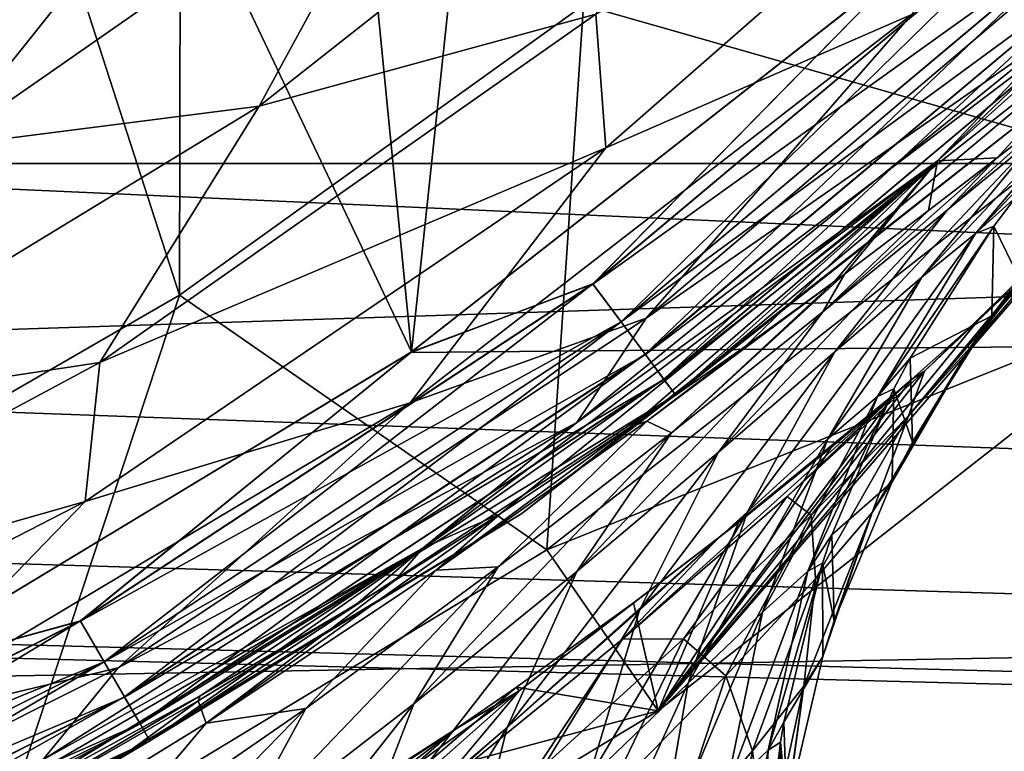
# Model space of a CAD drawing. Header units: millimetres. Extents: x -100 to 100, y -64 to 136.
# Tile 453 of 530: x 6.58 to 9.1, y 55.99 to 57.86. Entities that reach past the tile are written whole.
import ezdxf

# ---------------------------------------------------------------- set-up
doc = ezdxf.new("R2010")
doc.units = ezdxf.units.MM
doc.header["$LTSCALE"] = 159.143519
for name, color, linetype in [('22', 7, 'CONTINUOUS'), ('225', 7, 'CONTINUOUS'), ('226', 7, 'CONTINUOUS'), ('230', 7, 'CONTINUOUS'), ('249', 7, 'CONTINUOUS'), ('255', 7, 'CONTINUOUS'), ('271', 7, 'CONTINUOUS'), ('275', 7, 'CONTINUOUS'), ('375', 7, 'CONTINUOUS'), ('379', 7, 'CONTINUOUS'), ('382', 7, 'CONTINUOUS'), ('384', 7, 'CONTINUOUS'), ('397', 7, 'CONTINUOUS'), ('407', 7, 'CONTINUOUS'), ('412', 7, 'CONTINUOUS'), ('417', 7, 'CONTINUOUS'), ('437', 7, 'CONTINUOUS')]:
    doc.layers.add(name, color=color, linetype=linetype)

msp = doc.modelspace()

# ---------------------------------------------------------------- linework, layer by layer
at = {"layer": '22', "color": 7, "linetype": 'CONTINUOUS', "true_color": 0x8c979c}
for points in [[(8.9304, 57.5031, -15.1345), (9.2621, 57.85, -15.5048), (10.1187, 58.6432, -15.1345), (8.9304, 57.5031, -15.1345)], [(8.3884, 58.5821, -16.9201), (8.0564, 57.8774, -16.7331), (7.196, 57.6424, -16.9201), (8.3884, 58.5821, -16.9201)], [(8.3884, 58.5821, -16.9201), (7.196, 57.6424, -16.9201), (7.5983, 58.3816, -17.043), (8.3884, 58.5821, -16.9201)], [(9.293, 58.5948, -16.4886), (8.0819, 57.5358, -16.4886), (8.0564, 57.8774, -16.7331), (9.293, 58.5948, -16.4886)], [(9.293, 58.5948, -16.4886), (8.8647, 57.877, -16.1953), (8.0819, 57.5358, -16.4886), (9.293, 58.5948, -16.4886)], [(7.5983, 58.3816, -17.043), (6.3892, 57.5393, -17.043), (7.1764, 58.524, -17.0976), (7.5983, 58.3816, -17.043)], [(7.1764, 58.524, -17.0976), (6.3892, 57.5393, -17.043), (6.5563, 58.0848, -17.0976), (7.1764, 58.524, -17.0976)], [(7.5983, 58.3816, -17.043), (7.196, 57.6424, -16.9201), (6.3892, 57.5393, -17.043), (7.5983, 58.3816, -17.043)], [(8.1858, 57.1008, -15.8635), (8.8647, 57.877, -16.1953), (9.4204, 58.1484, -15.8635), (8.1858, 57.1008, -15.8635)], [(8.1858, 57.1008, -15.8635), (9.4204, 58.1484, -15.8635), (9.2621, 57.85, -15.5048), (8.1858, 57.1008, -15.8635)], [(8.0564, 57.8774, -16.7331), (8.0819, 57.5358, -16.4886), (6.7888, 56.9871, -16.7331), (8.0564, 57.8774, -16.7331)], [(8.0564, 57.8774, -16.7331), (6.7888, 56.9871, -16.7331), (7.196, 57.6424, -16.9201), (8.0564, 57.8774, -16.7331)], [(7.5822, 56.8839, -16.1953), (8.8647, 57.877, -16.1953), (8.1858, 57.1008, -15.8635), (7.5822, 56.8839, -16.1953)], [(8.8647, 57.877, -16.1953), (7.5822, 56.8839, -16.1953), (8.0819, 57.5358, -16.4886), (8.8647, 57.877, -16.1953)], [(8.0079, 56.8339, -15.5048), (8.1858, 57.1008, -15.8635), (9.2621, 57.85, -15.5048), (8.0079, 56.8339, -15.5048)], [(8.0079, 56.8339, -15.5048), (9.2621, 57.85, -15.5048), (8.9304, 57.5031, -15.1345), (8.0079, 56.8339, -15.5048)], [(7.196, 57.6424, -16.9201), (6.7888, 56.9871, -16.7331), (5.8993, 56.8528, -16.9201), (7.196, 57.6424, -16.9201)], [(7.196, 57.6424, -16.9201), (5.8993, 56.8528, -16.9201), (6.3892, 57.5393, -17.043), (7.196, 57.6424, -16.9201)], [(8.0819, 57.5358, -16.4886), (7.5822, 56.8839, -16.1953), (6.7512, 56.6317, -16.4886), (8.0819, 57.5358, -16.4886)], [(8.0819, 57.5358, -16.4886), (6.7512, 56.6317, -16.4886), (6.7888, 56.9871, -16.7331), (8.0819, 57.5358, -16.4886)], [(7.6146, 56.5128, -15.1345), (8.0079, 56.8339, -15.5048), (8.9304, 57.5031, -15.1345), (7.6146, 56.5128, -15.1345)], [(6.8356, 56.207, -15.8635), (7.5822, 56.8839, -16.1953), (8.1858, 57.1008, -15.8635), (6.8356, 56.207, -15.8635)], [(6.8356, 56.207, -15.8635), (8.1858, 57.1008, -15.8635), (8.0079, 56.8339, -15.5048), (6.8356, 56.207, -15.8635)], [(6.7888, 56.9871, -16.7331), (6.7512, 56.6317, -16.4886), (5.4238, 56.2546, -16.7331), (6.7888, 56.9871, -16.7331)], [(6.7888, 56.9871, -16.7331), (5.4238, 56.2546, -16.7331), (5.8993, 56.8528, -16.9201), (6.7888, 56.9871, -16.7331)], [(6.1895, 56.0523, -16.1953), (7.5822, 56.8839, -16.1953), (6.8356, 56.207, -15.8635), (6.1895, 56.0523, -16.1953)], [(7.5822, 56.8839, -16.1953), (6.1895, 56.0523, -16.1953), (6.7512, 56.6317, -16.4886), (7.5822, 56.8839, -16.1953)], [(6.6432, 55.9718, -15.5048), (6.8356, 56.207, -15.8635), (8.0079, 56.8339, -15.5048), (6.6432, 55.9718, -15.5048)], [(6.6432, 55.9718, -15.5048), (8.0079, 56.8339, -15.5048), (7.6146, 56.5128, -15.1345), (6.6432, 55.9718, -15.5048)], [(6.7512, 56.6317, -16.4886), (6.1895, 56.0523, -16.1953), (5.3205, 55.8959, -16.4886), (6.7512, 56.6317, -16.4886)], [(6.7512, 56.6317, -16.4886), (5.3205, 55.8959, -16.4886), (5.4238, 56.2546, -16.7331), (6.7512, 56.6317, -16.4886)], [(6.19, 55.6865, -15.1345), (6.6432, 55.9718, -15.5048), (7.6146, 56.5128, -15.1345), (6.19, 55.6865, -15.1345)], [(5.3889, 55.4797, -15.8635), (6.1895, 56.0523, -16.1953), (6.8356, 56.207, -15.8635), (5.3889, 55.4797, -15.8635)], [(5.3889, 55.4797, -15.8635), (6.8356, 56.207, -15.8635), (6.6432, 55.9718, -15.5048), (5.3889, 55.4797, -15.8635)]]:
    msp.add_3dface(points, dxfattribs=at)
at = {"layer": '225', "color": 7, "linetype": 'CONTINUOUS', "true_color": 0x8c979c}
for points in [[(9.1312, 57.4111, -6.4574), (9.1399, 57.2014, 3.5428), (9.074, 57.3355, -6.4591), (9.1312, 57.4111, -6.4574)], [(9.074, 57.3355, -6.4591), (9.0688, 57.1066, 3.5406), (8.8602, 56.9986, -6.467), (9.074, 57.3355, -6.4591)], [(9.1399, 57.2014, 3.5428), (9.0688, 57.1066, 3.5406), (9.074, 57.3355, -6.4591), (9.1399, 57.2014, 3.5428)], [(9.0688, 57.1066, 3.5406), (8.8667, 56.7838, 3.5331), (8.8602, 56.9986, -6.467), (9.0688, 57.1066, 3.5406)], [(8.8602, 56.9986, -6.467), (8.8667, 56.7838, 3.5331), (8.8188, 56.9199, -6.4688), (8.8602, 56.9986, -6.467)], [(8.8188, 56.9199, -6.4688), (8.8143, 56.6826, 3.5308), (8.6604, 56.5468, -6.4775), (8.8188, 56.9199, -6.4688)], [(8.8667, 56.7838, 3.5331), (8.8143, 56.6826, 3.5308), (8.8188, 56.9199, -6.4688), (8.8667, 56.7838, 3.5331)], [(8.8143, 56.6826, 3.5308), (8.6664, 56.3266, 3.5226), (8.6604, 56.5468, -6.4775), (8.8143, 56.6826, 3.5308)], [(8.6604, 56.5468, -6.4775), (8.6664, 56.3266, 3.5226), (8.6362, 56.4741, -6.4791), (8.6604, 56.5468, -6.4775)], [(8.6362, 56.4741, -6.4791), (8.6369, 56.2354, 3.5205), (8.5375, 56.068, -6.4886), (8.6362, 56.4741, -6.4791)], [(8.6664, 56.3266, 3.5226), (8.6369, 56.2354, 3.5205), (8.6362, 56.4741, -6.4791), (8.6664, 56.3266, 3.5226)], [(8.6369, 56.2354, 3.5205), (8.5448, 55.8421, 3.5115), (8.5375, 56.068, -6.4886), (8.6369, 56.2354, 3.5205)], [(8.5375, 56.068, -6.4886), (8.5448, 55.8421, 3.5115), (8.5292, 56.0165, -6.4898), (8.5375, 56.068, -6.4886)], [(8.5358, 55.7837, 3.5101), (8.5, 55.576, -6.5), (8.5292, 56.0165, -6.4898), (8.5358, 55.7837, 3.5101)], [(8.5448, 55.8421, 3.5115), (8.5358, 55.7837, 3.5101), (8.5292, 56.0165, -6.4898), (8.5448, 55.8421, 3.5115)]]:
    msp.add_3dface(points, dxfattribs=at)
at = {"layer": '226', "color": 7, "linetype": 'CONTINUOUS', "true_color": 0x8c979c}
for points in [[(9.0688, 57.1066, 3.5406), (9.3362, 57.4035, 4.5998), (9.0139, 57.0253, 4.5293), (9.0688, 57.1066, 3.5406)], [(9.3362, 57.4035, 4.5998), (9.1652, 57.2251, 5.6147), (9.0139, 57.0253, 4.5293), (9.3362, 57.4035, 4.5998)], [(9.0688, 57.1066, 3.5406), (9.1399, 57.2014, 3.5428), (9.3362, 57.4035, 4.5998), (9.0688, 57.1066, 3.5406)], [(9.1652, 57.2251, 5.6147), (8.897, 56.9655, 6.5726), (8.8561, 56.851, 5.4866), (9.1652, 57.2251, 5.6147)], [(9.0139, 57.0253, 4.5293), (9.1652, 57.2251, 5.6147), (8.8561, 56.851, 5.4866), (9.0139, 57.0253, 4.5293)], [(9.1795, 57.2317, 6.4621), (9.0367, 57.0982, 7.0628), (8.897, 56.9655, 6.5726), (9.1795, 57.2317, 6.4621)], [(9.1652, 57.2251, 5.6147), (9.1795, 57.2317, 6.4621), (8.897, 56.9655, 6.5726), (9.1652, 57.2251, 5.6147)], [(9.0367, 57.0982, 7.0628), (8.8634, 56.9437, 7.6644), (8.897, 56.9655, 6.5726), (9.0367, 57.0982, 7.0628)], [(8.8667, 56.7838, 3.5331), (9.0688, 57.1066, 3.5406), (9.0139, 57.0253, 4.5293), (8.8667, 56.7838, 3.5331)], [(8.8143, 56.6826, 3.5308), (9.0139, 57.0253, 4.5293), (8.7629, 56.6042, 4.4608), (8.8143, 56.6826, 3.5308)], [(9.0139, 57.0253, 4.5293), (8.8561, 56.851, 5.4866), (8.7629, 56.6042, 4.4608), (9.0139, 57.0253, 4.5293)], [(8.8143, 56.6826, 3.5308), (8.8667, 56.7838, 3.5331), (9.0139, 57.0253, 4.5293), (8.8143, 56.6826, 3.5308)], [(8.897, 56.9655, 6.5726), (8.8634, 56.9437, 7.6644), (8.5461, 56.6444, 7.4608), (8.897, 56.9655, 6.5726)], [(8.897, 56.9655, 6.5726), (8.5461, 56.6444, 7.4608), (8.6075, 56.5967, 6.3937), (8.897, 56.9655, 6.5726)], [(8.8561, 56.851, 5.4866), (8.897, 56.9655, 6.5726), (8.6075, 56.5967, 6.3937), (8.8561, 56.851, 5.4866)], [(8.8634, 56.9437, 7.6644), (8.8219, 56.9078, 7.794), (8.5461, 56.6444, 7.4608), (8.8634, 56.9437, 7.6644)], [(8.8219, 56.9078, 7.794), (8.3706, 56.5392, 8.6324), (8.1248, 56.28, 8.2762), (8.8219, 56.9078, 7.794)], [(8.5461, 56.6444, 7.4608), (8.8219, 56.9078, 7.794), (8.1248, 56.28, 8.2762), (8.5461, 56.6444, 7.4608)], [(8.8219, 56.9078, 7.794), (8.6584, 56.7696, 8.2644), (8.3706, 56.5392, 8.6324), (8.8219, 56.9078, 7.794)], [(8.8561, 56.851, 5.4866), (8.6075, 56.5967, 6.3937), (8.6183, 56.4346, 5.364), (8.8561, 56.851, 5.4866)], [(8.7629, 56.6042, 4.4608), (8.8561, 56.851, 5.4866), (8.6183, 56.4346, 5.364), (8.7629, 56.6042, 4.4608)], [(8.6584, 56.7696, 8.2644), (8.4215, 56.5783, 8.8589), (8.3706, 56.5392, 8.6324), (8.6584, 56.7696, 8.2644)], [(8.6664, 56.3266, 3.5226), (8.8143, 56.6826, 3.5308), (8.7629, 56.6042, 4.4608), (8.6664, 56.3266, 3.5226)], [(8.5461, 56.6444, 7.4608), (8.1248, 56.28, 8.2762), (8.2806, 56.2809, 7.2389), (8.5461, 56.6444, 7.4608)], [(8.6075, 56.5967, 6.3937), (8.5461, 56.6444, 7.4608), (8.2806, 56.2809, 7.2389), (8.6075, 56.5967, 6.3937)], [(8.6075, 56.5967, 6.3937), (8.2806, 56.2809, 7.2389), (8.3892, 56.1861, 6.224), (8.6075, 56.5967, 6.3937)], [(8.6183, 56.4346, 5.364), (8.6075, 56.5967, 6.3937), (8.3892, 56.1861, 6.224), (8.6183, 56.4346, 5.364)], [(8.6369, 56.2354, 3.5205), (8.7629, 56.6042, 4.4608), (8.5887, 56.1597, 4.3969), (8.6369, 56.2354, 3.5205)], [(8.7629, 56.6042, 4.4608), (8.6183, 56.4346, 5.364), (8.5887, 56.1597, 4.3969), (8.7629, 56.6042, 4.4608)], [(8.6369, 56.2354, 3.5205), (8.6664, 56.3266, 3.5226), (8.7629, 56.6042, 4.4608), (8.6369, 56.2354, 3.5205)], [(8.4215, 56.5783, 8.8589), (8.1532, 56.373, 9.4432), (8.3706, 56.5392, 8.6324), (8.4215, 56.5783, 8.8589)], [(8.3706, 56.5392, 8.6324), (7.8605, 56.1476, 9.3922), (7.6445, 55.8893, 9.0195), (8.3706, 56.5392, 8.6324)], [(8.1248, 56.28, 8.2762), (8.3706, 56.5392, 8.6324), (7.6445, 55.8893, 9.0195), (8.1248, 56.28, 8.2762)], [(8.3706, 56.5392, 8.6324), (8.1532, 56.373, 9.4432), (7.8605, 56.1476, 9.3922), (8.3706, 56.5392, 8.6324)], [(8.6183, 56.4346, 5.364), (8.3892, 56.1861, 6.224), (8.457, 55.9949, 5.2513), (8.6183, 56.4346, 5.364)], [(8.5887, 56.1597, 4.3969), (8.6183, 56.4346, 5.364), (8.457, 55.9949, 5.2513), (8.5887, 56.1597, 4.3969)], [(8.1532, 56.373, 9.4432), (7.854, 56.1572, 10.0132), (7.8605, 56.1476, 9.3922), (8.1532, 56.373, 9.4432)], [(8.1248, 56.28, 8.2762), (7.6445, 55.8893, 9.0195), (7.8863, 55.9211, 8.0191), (8.1248, 56.28, 8.2762)], [(8.2806, 56.2809, 7.2389), (8.1248, 56.28, 8.2762), (7.8863, 55.9211, 8.0191), (8.2806, 56.2809, 7.2389)], [(8.2806, 56.2809, 7.2389), (7.8863, 55.9211, 8.0191), (8.086, 55.8762, 7.0306), (8.2806, 56.2809, 7.2389)], [(8.3892, 56.1861, 6.224), (8.2806, 56.2809, 7.2389), (8.086, 55.8762, 7.0306), (8.3892, 56.1861, 6.224)], [(8.5448, 55.8421, 3.5115), (8.6369, 56.2354, 3.5205), (8.5887, 56.1597, 4.3969), (8.5448, 55.8421, 3.5115)], [(8.3892, 56.1861, 6.224), (8.086, 55.8762, 7.0306), (8.2465, 55.7526, 6.0699), (8.3892, 56.1861, 6.224)], [(8.457, 55.9949, 5.2513), (8.3892, 56.1861, 6.224), (8.2465, 55.7526, 6.0699), (8.457, 55.9949, 5.2513)], [(8.4908, 55.7107, 4.3398), (8.5887, 56.1597, 4.3969), (8.457, 55.9949, 5.2513), (8.4908, 55.7107, 4.3398)], [(8.4908, 55.7107, 4.3398), (8.5358, 55.7837, 3.5101), (8.5887, 56.1597, 4.3969), (8.4908, 55.7107, 4.3398)], [(8.5358, 55.7837, 3.5101), (8.5448, 55.8421, 3.5115), (8.5887, 56.1597, 4.3969), (8.5358, 55.7837, 3.5101)], [(7.8605, 56.1476, 9.3922), (7.2995, 55.7456, 10.078), (7.1127, 55.4856, 9.693), (7.8605, 56.1476, 9.3922)], [(7.6445, 55.8893, 9.0195), (7.8605, 56.1476, 9.3922), (7.1127, 55.4856, 9.693), (7.6445, 55.8893, 9.0195)], [(7.8605, 56.1476, 9.3922), (7.6981, 56.0498, 10.2831), (7.2995, 55.7456, 10.078), (7.8605, 56.1476, 9.3922)], [(7.854, 56.1572, 10.0132), (7.6981, 56.0498, 10.2831), (7.8605, 56.1476, 9.3922), (7.854, 56.1572, 10.0132)], [(7.6981, 56.0498, 10.2831), (7.5254, 55.9347, 10.5641), (7.0587, 55.6403, 10.9477), (7.6981, 56.0498, 10.2831)], [(7.6981, 56.0498, 10.2831), (7.0587, 55.6403, 10.9477), (7.2995, 55.7456, 10.078), (7.6981, 56.0498, 10.2831)], [(8.371, 55.5508, 5.1521), (8.457, 55.9949, 5.2513), (8.2465, 55.7526, 6.0699), (8.371, 55.5508, 5.1521)], [(8.371, 55.5508, 5.1521), (8.4908, 55.7107, 4.3398), (8.457, 55.9949, 5.2513), (8.371, 55.5508, 5.1521)]]:
    msp.add_3dface(points, dxfattribs=at)
at = {"layer": '230', "color": 7, "linetype": 'CONTINUOUS', "true_color": 0x8c979c}
for points in [[(8.9304, 57.5031, -15.1345), (10.1187, 58.6432, -15.1345), (9.0826, 57.5105, -9.65), (8.9304, 57.5031, -15.1345)], [(9.0826, 57.5105, -9.65), (10.1187, 58.6432, -15.1345), (9.222, 57.6179, -8.9984), (9.0826, 57.5105, -9.65)], [(7.6146, 56.5128, -15.1345), (8.9304, 57.5031, -15.1345), (7.8123, 56.6005, -12.9174), (7.6146, 56.5128, -15.1345)], [(7.8123, 56.6005, -12.9174), (8.9304, 57.5031, -15.1345), (8.1451, 56.8224, -12.279), (7.8123, 56.6005, -12.9174)], [(8.1451, 56.8224, -12.279), (8.9304, 57.5031, -15.1345), (8.4389, 57.0285, -11.6263), (8.1451, 56.8224, -12.279)], [(8.4389, 57.0285, -11.6263), (8.9304, 57.5031, -15.1345), (8.6674, 57.1952, -11.0382), (8.4389, 57.0285, -11.6263)], [(8.6674, 57.1952, -11.0382), (8.9304, 57.5031, -15.1345), (8.6929, 57.2142, -10.9669), (8.6674, 57.1952, -11.0382)], [(8.6929, 57.2142, -10.9669), (8.9304, 57.5031, -15.1345), (8.9071, 57.3757, -10.3066), (8.6929, 57.2142, -10.9669)], [(8.9071, 57.3757, -10.3066), (8.9304, 57.5031, -15.1345), (9.0826, 57.5105, -9.65), (8.9071, 57.3757, -10.3066)], [(9.1795, 57.2317, 6.4621), (9.2933, 57.3433, 5.8646), (8.2158, 56.0969, 24.8415), (9.1795, 57.2317, 6.4621)], [(8.2158, 56.0969, 24.8415), (9.2933, 57.3433, 5.8646), (9.5911, 57.1744, 24.8415), (8.2158, 56.0969, 24.8415)], [(9.0367, 57.0982, 7.0628), (9.1795, 57.2317, 6.4621), (8.2158, 56.0969, 24.8415), (9.0367, 57.0982, 7.0628)], [(8.8634, 56.9437, 7.6644), (9.0367, 57.0982, 7.0628), (8.2158, 56.0969, 24.8415), (8.8634, 56.9437, 7.6644)], [(8.8219, 56.9078, 7.794), (8.8634, 56.9437, 7.6644), (8.2158, 56.0969, 24.8415), (8.8219, 56.9078, 7.794)], [(8.6584, 56.7696, 8.2644), (8.8219, 56.9078, 7.794), (8.2158, 56.0969, 24.8415), (8.6584, 56.7696, 8.2644)], [(8.4215, 56.5783, 8.8589), (8.6584, 56.7696, 8.2644), (8.2158, 56.0969, 24.8415), (8.4215, 56.5783, 8.8589)], [(7.543, 56.4298, -13.3744), (7.6146, 56.5128, -15.1345), (7.8123, 56.6005, -12.9174), (7.543, 56.4298, -13.3744)], [(8.1532, 56.373, 9.4432), (8.4215, 56.5783, 8.8589), (8.2158, 56.0969, 24.8415), (8.1532, 56.373, 9.4432)], [(6.19, 55.6865, -15.1345), (7.6146, 56.5128, -15.1345), (6.6243, 55.9052, -14.6474), (6.19, 55.6865, -15.1345)], [(6.6243, 55.9052, -14.6474), (7.6146, 56.5128, -15.1345), (7.0454, 56.1349, -14.1107), (6.6243, 55.9052, -14.6474)], [(7.0454, 56.1349, -14.1107), (7.6146, 56.5128, -15.1345), (7.4439, 56.369, -13.5312), (7.0454, 56.1349, -14.1107)], [(7.4439, 56.369, -13.5312), (7.6146, 56.5128, -15.1345), (7.543, 56.4298, -13.3744), (7.4439, 56.369, -13.5312)], [(7.854, 56.1572, 10.0132), (8.1532, 56.373, 9.4432), (8.2158, 56.0969, 24.8415), (7.854, 56.1572, 10.0132)], [(7.6981, 56.0498, 10.2831), (7.854, 56.1572, 10.0132), (6.7213, 55.1934, 24.8415), (7.6981, 56.0498, 10.2831)], [(6.7213, 55.1934, 24.8415), (7.854, 56.1572, 10.0132), (8.2158, 56.0969, 24.8415), (6.7213, 55.1934, 24.8415)], [(7.5254, 55.9347, 10.5641), (7.6981, 56.0498, 10.2831), (6.7213, 55.1934, 24.8415), (7.5254, 55.9347, 10.5641)]]:
    msp.add_3dface(points, dxfattribs=at)
at = {"layer": '249', "color": 7, "linetype": 'CONTINUOUS', "true_color": 0x8c979c}
for points in [[(9.3929, 57.7041, -6.4506), (9.1312, 57.4111, -6.4574), (9.0274, 57.3169, -7.4002), (9.3929, 57.7041, -6.4506)], [(9.3929, 57.7041, -6.4506), (9.0274, 57.3169, -7.4002), (9.3425, 57.6871, -7.4496), (9.3929, 57.7041, -6.4506)], [(9.0274, 57.3169, -7.4002), (8.8902, 57.2058, -8.3206), (9.3425, 57.6871, -7.4496), (9.0274, 57.3169, -7.4002)], [(9.3425, 57.6871, -7.4496), (8.8902, 57.2058, -8.3206), (9.1947, 57.5733, -8.4253), (9.3425, 57.6871, -7.4496)], [(9.0826, 57.5105, -9.65), (9.222, 57.6179, -8.9984), (8.9554, 57.3777, -9.3556), (9.0826, 57.5105, -9.65)], [(9.222, 57.6179, -8.9984), (9.1947, 57.5733, -8.4253), (8.9554, 57.3777, -9.3556), (9.222, 57.6179, -8.9984)], [(8.8902, 57.2058, -8.3206), (8.6675, 57.0144, -9.2008), (9.1947, 57.5733, -8.4253), (8.8902, 57.2058, -8.3206)], [(9.1947, 57.5733, -8.4253), (8.6675, 57.0144, -9.2008), (8.9554, 57.3777, -9.3556), (9.1947, 57.5733, -8.4253)], [(8.9071, 57.3757, -10.3066), (9.0826, 57.5105, -9.65), (8.6367, 57.1168, -10.2253), (8.9071, 57.3757, -10.3066)], [(9.0826, 57.5105, -9.65), (8.9554, 57.3777, -9.3556), (8.6367, 57.1168, -10.2253), (9.0826, 57.5105, -9.65)], [(9.1312, 57.4111, -6.4574), (9.074, 57.3355, -6.4591), (9.0274, 57.3169, -7.4002), (9.1312, 57.4111, -6.4574)], [(8.6675, 57.0144, -9.2008), (8.3701, 56.7583, -10.0272), (8.9554, 57.3777, -9.3556), (8.6675, 57.0144, -9.2008)], [(8.9554, 57.3777, -9.3556), (8.3701, 56.7583, -10.0272), (8.6367, 57.1168, -10.2253), (8.9554, 57.3777, -9.3556)], [(8.6929, 57.2142, -10.9669), (8.9071, 57.3757, -10.3066), (8.6367, 57.1168, -10.2253), (8.6929, 57.2142, -10.9669)], [(8.7768, 56.9, -7.3538), (8.6501, 56.792, -8.2211), (9.0274, 57.3169, -7.4002), (8.7768, 56.9, -7.3538)], [(9.0274, 57.3169, -7.4002), (8.6501, 56.792, -8.2211), (8.8902, 57.2058, -8.3206), (9.0274, 57.3169, -7.4002)], [(9.074, 57.3355, -6.4591), (8.8602, 56.9986, -6.467), (8.7768, 56.9, -7.3538), (9.074, 57.3355, -6.4591)], [(9.074, 57.3355, -6.4591), (8.7768, 56.9, -7.3538), (9.0274, 57.3169, -7.4002), (9.074, 57.3355, -6.4591)], [(8.4389, 57.0285, -11.6263), (8.6674, 57.1952, -11.0382), (8.1867, 56.8375, -11.87), (8.4389, 57.0285, -11.6263)], [(8.6674, 57.1952, -11.0382), (8.2503, 56.8071, -11.0285), (8.1867, 56.8375, -11.87), (8.6674, 57.1952, -11.0382)], [(8.6674, 57.1952, -11.0382), (8.6929, 57.2142, -10.9669), (8.2503, 56.8071, -11.0285), (8.6674, 57.1952, -11.0382)], [(8.6929, 57.2142, -10.9669), (8.6367, 57.1168, -10.2253), (8.2503, 56.8071, -11.0285), (8.6929, 57.2142, -10.9669)], [(8.6501, 56.792, -8.2211), (8.4443, 56.6054, -9.0538), (8.8902, 57.2058, -8.3206), (8.6501, 56.792, -8.2211)], [(8.8902, 57.2058, -8.3206), (8.4443, 56.6054, -9.0538), (8.6675, 57.0144, -9.2008), (8.8902, 57.2058, -8.3206)], [(8.3701, 56.7583, -10.0272), (8.0081, 56.453, -10.7943), (8.6367, 57.1168, -10.2253), (8.3701, 56.7583, -10.0272)], [(8.6367, 57.1168, -10.2253), (8.0081, 56.453, -10.7943), (8.2503, 56.8071, -11.0285), (8.6367, 57.1168, -10.2253)], [(8.1451, 56.8224, -12.279), (8.4389, 57.0285, -11.6263), (8.1867, 56.8375, -11.87), (8.1451, 56.8224, -12.279)], [(8.4443, 56.6054, -9.0538), (8.1682, 56.3546, -9.84), (8.6675, 57.0144, -9.2008), (8.4443, 56.6054, -9.0538)], [(8.6675, 57.0144, -9.2008), (8.1682, 56.3546, -9.84), (8.3701, 56.7583, -10.0272), (8.6675, 57.0144, -9.2008)], [(8.8602, 56.9986, -6.467), (8.8188, 56.9199, -6.4688), (8.7768, 56.9, -7.3538), (8.8602, 56.9986, -6.467)], [(8.8188, 56.9199, -6.4688), (8.6604, 56.5468, -6.4775), (8.5991, 56.4538, -7.3121), (8.8188, 56.9199, -6.4688)], [(8.8188, 56.9199, -6.4688), (8.5991, 56.4538, -7.3121), (8.7768, 56.9, -7.3538), (8.8188, 56.9199, -6.4688)], [(8.5991, 56.4538, -7.3121), (8.4828, 56.3491, -8.1304), (8.7768, 56.9, -7.3538), (8.5991, 56.4538, -7.3121)], [(8.7768, 56.9, -7.3538), (8.4828, 56.3491, -8.1304), (8.6501, 56.792, -8.2211), (8.7768, 56.9, -7.3538)], [(8.1451, 56.8224, -12.279), (8.1867, 56.8375, -11.87), (7.6484, 56.4564, -12.6197), (8.1451, 56.8224, -12.279)], [(8.1867, 56.8375, -11.87), (7.8071, 56.4647, -11.7642), (7.6484, 56.4564, -12.6197), (8.1867, 56.8375, -11.87)], [(8.2503, 56.8071, -11.0285), (7.8071, 56.4647, -11.7642), (8.1867, 56.8375, -11.87), (8.2503, 56.8071, -11.0285)], [(7.8123, 56.6005, -12.9174), (8.1451, 56.8224, -12.279), (7.6484, 56.4564, -12.6197), (7.8123, 56.6005, -12.9174)], [(8.0081, 56.453, -10.7943), (7.5911, 56.1144, -11.5008), (8.2503, 56.8071, -11.0285), (8.0081, 56.453, -10.7943)], [(8.2503, 56.8071, -11.0285), (7.5911, 56.1144, -11.5008), (7.8071, 56.4647, -11.7642), (8.2503, 56.8071, -11.0285)], [(8.4828, 56.3491, -8.1304), (8.2932, 56.1676, -8.92), (8.6501, 56.792, -8.2211), (8.4828, 56.3491, -8.1304)], [(8.6501, 56.792, -8.2211), (8.2932, 56.1676, -8.92), (8.4443, 56.6054, -9.0538), (8.6501, 56.792, -8.2211)], [(8.1682, 56.3546, -9.84), (7.8303, 56.0545, -10.5746), (8.3701, 56.7583, -10.0272), (8.1682, 56.3546, -9.84)], [(8.3701, 56.7583, -10.0272), (7.8303, 56.0545, -10.5746), (8.0081, 56.453, -10.7943), (8.3701, 56.7583, -10.0272)], [(7.543, 56.4298, -13.3744), (7.8123, 56.6005, -12.9174), (7.0602, 56.0653, -13.2927), (7.543, 56.4298, -13.3744)], [(7.8123, 56.6005, -12.9174), (7.6484, 56.4564, -12.6197), (7.0602, 56.0653, -13.2927), (7.8123, 56.6005, -12.9174)], [(8.2932, 56.1676, -8.92), (8.0376, 55.9225, -9.6707), (8.4443, 56.6054, -9.0538), (8.2932, 56.1676, -8.92)], [(8.4443, 56.6054, -9.0538), (8.0376, 55.9225, -9.6707), (8.1682, 56.3546, -9.84), (8.4443, 56.6054, -9.0538)], [(8.6604, 56.5468, -6.4775), (8.6362, 56.4741, -6.4791), (8.5991, 56.4538, -7.3121), (8.6604, 56.5468, -6.4775)], [(7.5911, 56.1144, -11.5008), (7.1258, 55.7553, -12.1475), (7.8071, 56.4647, -11.7642), (7.5911, 56.1144, -11.5008)], [(7.8071, 56.4647, -11.7642), (7.1258, 55.7553, -12.1475), (7.3151, 56.1032, -12.4339), (7.8071, 56.4647, -11.7642)], [(7.8071, 56.4647, -11.7642), (7.3151, 56.1032, -12.4339), (7.6484, 56.4564, -12.6197), (7.8071, 56.4647, -11.7642)], [(8.6362, 56.4741, -6.4791), (8.5375, 56.068, -6.4886), (8.4969, 55.9967, -7.2765), (8.6362, 56.4741, -6.4791)], [(8.6362, 56.4741, -6.4791), (8.4969, 55.9967, -7.2765), (8.5991, 56.4538, -7.3121), (8.6362, 56.4741, -6.4791)], [(7.6484, 56.4564, -12.6197), (7.3151, 56.1032, -12.4339), (7.0602, 56.0653, -13.2927), (7.6484, 56.4564, -12.6197)], [(7.8303, 56.0545, -10.5746), (7.4386, 55.7199, -11.256), (8.0081, 56.453, -10.7943), (7.8303, 56.0545, -10.5746)], [(8.0081, 56.453, -10.7943), (7.4386, 55.7199, -11.256), (7.5911, 56.1144, -11.5008), (8.0081, 56.453, -10.7943)], [(8.4969, 55.9967, -7.2765), (8.3902, 55.8953, -8.0516), (8.5991, 56.4538, -7.3121), (8.4969, 55.9967, -7.2765)], [(8.5991, 56.4538, -7.3121), (8.3902, 55.8953, -8.0516), (8.4828, 56.3491, -8.1304), (8.5991, 56.4538, -7.3121)], [(7.4439, 56.369, -13.5312), (7.543, 56.4298, -13.3744), (7.0403, 56.1227, -13.89), (7.4439, 56.369, -13.5312)], [(7.543, 56.4298, -13.3744), (7.0602, 56.0653, -13.2927), (7.0403, 56.1227, -13.89), (7.543, 56.4298, -13.3744)], [(7.0454, 56.1349, -14.1107), (7.4439, 56.369, -13.5312), (7.0403, 56.1227, -13.89), (7.0454, 56.1349, -14.1107)], [(8.0376, 55.9225, -9.6707), (7.7225, 55.6278, -10.3778), (8.1682, 56.3546, -9.84), (8.0376, 55.9225, -9.6707)], [(8.1682, 56.3546, -9.84), (7.7225, 55.6278, -10.3778), (7.8303, 56.0545, -10.5746), (8.1682, 56.3546, -9.84)], [(8.3902, 55.8953, -8.0516), (8.2158, 55.719, -8.8038), (8.4828, 56.3491, -8.1304), (8.3902, 55.8953, -8.0516)], [(8.4828, 56.3491, -8.1304), (8.2158, 55.719, -8.8038), (8.2932, 56.1676, -8.92), (8.4828, 56.3491, -8.1304)], [(8.2158, 55.719, -8.8038), (7.979, 55.4798, -9.5247), (8.2932, 56.1676, -8.92), (8.2158, 55.719, -8.8038)], [(8.2932, 56.1676, -8.92), (7.979, 55.4798, -9.5247), (8.0376, 55.9225, -9.6707), (8.2932, 56.1676, -8.92)], [(6.6243, 55.9052, -14.6474), (7.0454, 56.1349, -14.1107), (6.512, 55.8202, -14.3587), (6.6243, 55.9052, -14.6474)], [(7.0454, 56.1349, -14.1107), (7.0403, 56.1227, -13.89), (6.512, 55.8202, -14.3587), (7.0454, 56.1349, -14.1107)], [(7.0602, 56.0653, -13.2927), (6.4289, 55.6764, -13.893), (7.0403, 56.1227, -13.89), (7.0602, 56.0653, -13.2927)], [(7.0403, 56.1227, -13.89), (6.4289, 55.6764, -13.893), (6.512, 55.8202, -14.3587), (7.0403, 56.1227, -13.89)], [(7.4386, 55.7199, -11.256), (6.9989, 55.3636, -11.8844), (7.5911, 56.1144, -11.5008), (7.4386, 55.7199, -11.256)], [(7.5911, 56.1144, -11.5008), (6.9989, 55.3636, -11.8844), (7.1258, 55.7553, -12.1475), (7.5911, 56.1144, -11.5008)], [(7.1258, 55.7553, -12.1475), (6.6173, 55.3867, -12.7369), (7.3151, 56.1032, -12.4339), (7.1258, 55.7553, -12.1475)], [(7.3151, 56.1032, -12.4339), (6.6173, 55.3867, -12.7369), (6.7798, 55.7334, -13.0405), (7.3151, 56.1032, -12.4339)], [(7.3151, 56.1032, -12.4339), (6.7798, 55.7334, -13.0405), (7.0602, 56.0653, -13.2927), (7.3151, 56.1032, -12.4339)], [(7.0602, 56.0653, -13.2927), (6.7798, 55.7334, -13.0405), (6.4289, 55.6764, -13.893), (7.0602, 56.0653, -13.2927)], [(8.5375, 56.068, -6.4886), (8.5292, 56.0165, -6.4898), (8.4969, 55.9967, -7.2765), (8.5375, 56.068, -6.4886)], [(7.7225, 55.6278, -10.3778), (7.3544, 55.2976, -11.0391), (7.8303, 56.0545, -10.5746), (7.7225, 55.6278, -10.3778)], [(7.8303, 56.0545, -10.5746), (7.3544, 55.2976, -11.0391), (7.4386, 55.7199, -11.256), (7.8303, 56.0545, -10.5746)], [(8.5, 55.576, -6.5), (8.4763, 55.5658, -7.1341), (8.5292, 56.0165, -6.4898), (8.5, 55.576, -6.5)], [(8.5292, 56.0165, -6.4898), (8.4763, 55.5658, -7.1341), (8.4969, 55.9967, -7.2765), (8.5292, 56.0165, -6.4898)], [(8.4969, 55.9967, -7.2765), (8.4017, 55.4943, -7.7888), (8.3902, 55.8953, -8.0516), (8.4969, 55.9967, -7.2765)], [(8.4763, 55.5658, -7.1341), (8.4017, 55.4943, -7.7888), (8.4969, 55.9967, -7.2765), (8.4763, 55.5658, -7.1341)]]:
    msp.add_3dface(points, dxfattribs=at)
at = {"layer": '255', "linetype": 'CONTINUOUS'}
for points in [[(9.2597, 57.5486, 25.7), (10.4514, 58.7403, 25.7), (8.0253, 57.9003, 25.7), (9.2597, 57.5486, 25.7)], [(6.9925, 57.1596, 25.7), (7.9319, 56.5084, 25.7), (8.0253, 57.9003, 25.7), (6.9925, 57.1596, 25.7)], [(7.9319, 56.5084, 25.7), (9.2597, 57.5486, 25.7), (8.0253, 57.9003, 25.7), (7.9319, 56.5084, 25.7)], [(5.8918, 56.5241, 25.7), (6.4889, 55.6361, 25.7), (6.9925, 57.1596, 25.7), (5.8918, 56.5241, 25.7)], [(6.4889, 55.6361, 25.7), (7.9319, 56.5084, 25.7), (6.9925, 57.1596, 25.7), (6.4889, 55.6361, 25.7)]]:
    msp.add_3dface(points, dxfattribs=at)
at = {"layer": '271', "linetype": 'CONTINUOUS'}
for points in [[(9.5911, 57.1744, 24.8415), (9.2597, 57.5486, 25.7), (7.9319, 56.5084, 25.7), (9.5911, 57.1744, 24.8415)], [(8.2158, 56.0969, 24.8415), (9.5911, 57.1744, 24.8415), (7.9319, 56.5084, 25.7), (8.2158, 56.0969, 24.8415)], [(8.2158, 56.0969, 24.8415), (7.9319, 56.5084, 25.7), (6.4889, 55.6361, 25.7), (8.2158, 56.0969, 24.8415)], [(6.7213, 55.1934, 24.8415), (8.2158, 56.0969, 24.8415), (6.4889, 55.6361, 25.7), (6.7213, 55.1934, 24.8415)]]:
    msp.add_3dface(points, dxfattribs=at)
at = {"layer": '275', "color": 7, "linetype": 'CONTINUOUS', "true_color": 0xffe664}
for points in [[(6.0268, 60.1459, 28.2), (6.9925, 57.1596, 28.2), (7.0004, 60.9997, 28.2), (6.0268, 60.1459, 28.2)], [(6.9925, 57.1596, 28.2), (8.0253, 57.9003, 28.2), (7.0004, 60.9997, 28.2), (6.9925, 57.1596, 28.2)], [(5.8918, 56.5241, 28.2), (6.9925, 57.1596, 28.2), (6.0268, 60.1459, 28.2), (5.8918, 56.5241, 28.2)]]:
    msp.add_3dface(points, dxfattribs=at)
at = {"layer": '375', "color": 7, "linetype": 'CONTINUOUS', "true_color": 0x323232}
for points in [[(7.2145, 60.7895, 47.7), (7.5857, 57.0146, 47.7), (8.0942, 61.7933, 47.7), (7.2145, 60.7895, 47.7)], [(7.5857, 57.0146, 47.7), (8.855, 58.0094, 47.7), (8.0942, 61.7933, 47.7), (7.5857, 57.0146, 47.7)], [(6.2113, 59.9092, 47.7), (7.5857, 57.0146, 47.7), (7.2145, 60.7895, 47.7), (6.2113, 59.9092, 47.7)], [(6.2059, 56.1801, 47.7), (7.5857, 57.0146, 47.7), (6.2113, 59.9092, 47.7), (6.2059, 56.1801, 47.7)]]:
    msp.add_3dface(points, dxfattribs=at)
at = {"layer": '379', "color": 7, "linetype": 'CONTINUOUS', "true_color": 0x323232}
for points in [[(9.1842, 57.6331, 47.2), (7.8677, 56.6017, 47.2), (9.1842, 57.6331, 46.2), (9.1842, 57.6331, 47.2)], [(9.1842, 57.6331, 46.2), (7.8677, 56.6017, 47.2), (7.8677, 56.6017, 46.2), (9.1842, 57.6331, 46.2)], [(7.8677, 56.6017, 47.2), (6.4364, 55.7364, 47.2), (7.8677, 56.6017, 46.2), (7.8677, 56.6017, 47.2)], [(7.8677, 56.6017, 46.2), (6.4364, 55.7364, 47.2), (6.4364, 55.7364, 46.2), (7.8677, 56.6017, 46.2)]]:
    msp.add_3dface(points, dxfattribs=at)
at = {"layer": '382', "color": 7, "linetype": 'CONTINUOUS', "true_color": 0x323232}
for points in [[(9.2501, 58.1954, 47.683), (8.855, 58.0094, 47.7), (8.0493, 57.1879, 47.683), (9.2501, 58.1954, 47.683)], [(9.2501, 58.1954, 47.683), (8.0493, 57.1879, 47.683), (9.333, 58.1076, 47.6329), (9.2501, 58.1954, 47.683)], [(9.333, 58.1076, 47.6329), (8.0493, 57.1879, 47.683), (8.1214, 57.091, 47.6329), (9.333, 58.1076, 47.6329)], [(9.333, 58.1076, 47.6329), (8.1214, 57.091, 47.6329), (9.4041, 58.0323, 47.5534), (9.333, 58.1076, 47.6329)], [(9.4041, 58.0323, 47.5534), (8.1214, 57.091, 47.6329), (8.1833, 57.0079, 47.5534), (9.4041, 58.0323, 47.5534)], [(9.4041, 58.0323, 47.5534), (8.1833, 57.0079, 47.5534), (9.4586, 57.9745, 47.4497), (9.4041, 58.0323, 47.5534)], [(8.855, 58.0094, 47.7), (7.5857, 57.0146, 47.7), (8.0493, 57.1879, 47.683), (8.855, 58.0094, 47.7)], [(9.4586, 57.9745, 47.4497), (8.1833, 57.0079, 47.5534), (8.2308, 56.9442, 47.4497), (9.4586, 57.9745, 47.4497)], [(9.4586, 57.9745, 47.4497), (8.2308, 56.9442, 47.4497), (9.4928, 57.9382, 47.3289), (9.4586, 57.9745, 47.4497)], [(9.4928, 57.9382, 47.3289), (8.2308, 56.9442, 47.4497), (8.2606, 56.9042, 47.3289), (9.4928, 57.9382, 47.3289)], [(9.1842, 57.6331, 47.2), (9.4928, 57.9382, 47.3289), (8.2606, 56.9042, 47.3289), (9.1842, 57.6331, 47.2)], [(7.8677, 56.6017, 47.2), (9.1842, 57.6331, 47.2), (8.2606, 56.9042, 47.3289), (7.8677, 56.6017, 47.2)], [(8.0493, 57.1879, 47.683), (7.5857, 57.0146, 47.7), (6.7397, 56.3265, 47.683), (8.0493, 57.1879, 47.683)], [(8.0493, 57.1879, 47.683), (6.7397, 56.3265, 47.683), (8.1214, 57.091, 47.6329), (8.0493, 57.1879, 47.683)], [(8.1214, 57.091, 47.6329), (6.7397, 56.3265, 47.683), (6.8001, 56.222, 47.6329), (8.1214, 57.091, 47.6329)], [(8.1214, 57.091, 47.6329), (6.8001, 56.222, 47.6329), (8.1833, 57.0079, 47.5534), (8.1214, 57.091, 47.6329)], [(7.5857, 57.0146, 47.7), (6.2059, 56.1801, 47.7), (6.7397, 56.3265, 47.683), (7.5857, 57.0146, 47.7)], [(8.1833, 57.0079, 47.5534), (6.8001, 56.222, 47.6329), (6.8519, 56.1322, 47.5534), (8.1833, 57.0079, 47.5534)], [(8.1833, 57.0079, 47.5534), (6.8519, 56.1322, 47.5534), (8.2308, 56.9442, 47.4497), (8.1833, 57.0079, 47.5534)], [(8.2308, 56.9442, 47.4497), (6.8519, 56.1322, 47.5534), (6.8916, 56.0634, 47.4497), (8.2308, 56.9442, 47.4497)], [(8.2308, 56.9442, 47.4497), (6.8916, 56.0634, 47.4497), (8.2606, 56.9042, 47.3289), (8.2308, 56.9442, 47.4497)], [(8.2606, 56.9042, 47.3289), (6.8916, 56.0634, 47.4497), (6.9165, 56.0202, 47.3289), (8.2606, 56.9042, 47.3289)], [(7.8677, 56.6017, 47.2), (8.2606, 56.9042, 47.3289), (6.9165, 56.0202, 47.3289), (7.8677, 56.6017, 47.2)], [(6.4364, 55.7364, 47.2), (7.8677, 56.6017, 47.2), (6.9165, 56.0202, 47.3289), (6.4364, 55.7364, 47.2)], [(6.7397, 56.3265, 47.683), (6.2059, 56.1801, 47.7), (5.3389, 55.623, 47.683), (6.7397, 56.3265, 47.683)], [(6.7397, 56.3265, 47.683), (5.3389, 55.623, 47.683), (6.8001, 56.222, 47.6329), (6.7397, 56.3265, 47.683)], [(6.8001, 56.222, 47.6329), (5.3389, 55.623, 47.683), (5.3867, 55.5122, 47.6329), (6.8001, 56.222, 47.6329)], [(6.8001, 56.222, 47.6329), (5.3867, 55.5122, 47.6329), (6.8519, 56.1322, 47.5534), (6.8001, 56.222, 47.6329)], [(6.8519, 56.1322, 47.5534), (5.3867, 55.5122, 47.6329), (5.4278, 55.417, 47.5534), (6.8519, 56.1322, 47.5534)], [(6.8519, 56.1322, 47.5534), (5.4278, 55.417, 47.5534), (6.8916, 56.0634, 47.4497), (6.8519, 56.1322, 47.5534)], [(6.8916, 56.0634, 47.4497), (5.4278, 55.417, 47.5534), (5.4593, 55.344, 47.4497), (6.8916, 56.0634, 47.4497)], [(6.8916, 56.0634, 47.4497), (5.4593, 55.344, 47.4497), (6.9165, 56.0202, 47.3289), (6.8916, 56.0634, 47.4497)], [(6.9165, 56.0202, 47.3289), (5.4593, 55.344, 47.4497), (5.479, 55.2982, 47.3289), (6.9165, 56.0202, 47.3289)], [(6.4364, 55.7364, 47.2), (6.9165, 56.0202, 47.3289), (5.479, 55.2982, 47.3289), (6.4364, 55.7364, 47.2)]]:
    msp.add_3dface(points, dxfattribs=at)
at = {"layer": '384', "color": 7, "linetype": 'CONTINUOUS', "true_color": 0x323232}
for points in [[(8.049, 57.1883, 45.7169), (8.8527, 58.0074, 45.7), (9.2498, 58.1958, 45.7169), (8.049, 57.1883, 45.7169)], [(8.049, 57.1883, 45.7169), (9.2498, 58.1958, 45.7169), (8.1212, 57.0914, 45.7668), (8.049, 57.1883, 45.7169)], [(9.2498, 58.1958, 45.7169), (9.3327, 58.108, 45.7668), (8.1212, 57.0914, 45.7668), (9.2498, 58.1958, 45.7169)], [(9.3327, 58.108, 45.7668), (8.1831, 57.0082, 45.8463), (8.1212, 57.0914, 45.7668), (9.3327, 58.108, 45.7668)], [(9.4038, 58.0325, 45.8463), (8.1831, 57.0082, 45.8463), (9.3327, 58.108, 45.7668), (9.4038, 58.0325, 45.8463)], [(9.4038, 58.0325, 45.8463), (8.2306, 56.9444, 45.9499), (8.1831, 57.0082, 45.8463), (9.4038, 58.0325, 45.8463)], [(9.4584, 57.9746, 45.9499), (8.2306, 56.9444, 45.9499), (9.4038, 58.0325, 45.8463), (9.4584, 57.9746, 45.9499)], [(7.5837, 57.0132, 45.7), (8.8527, 58.0074, 45.7), (8.049, 57.1883, 45.7169), (7.5837, 57.0132, 45.7)], [(9.4584, 57.9746, 45.9499), (8.2605, 56.9043, 46.0706), (8.2306, 56.9444, 45.9499), (9.4584, 57.9746, 45.9499)], [(9.4928, 57.9383, 46.0706), (8.2605, 56.9043, 46.0706), (9.4584, 57.9746, 45.9499), (9.4928, 57.9383, 46.0706)], [(9.4928, 57.9383, 46.0706), (9.1842, 57.6331, 46.2), (8.2605, 56.9043, 46.0706), (9.4928, 57.9383, 46.0706)], [(9.1842, 57.6331, 46.2), (7.8677, 56.6017, 46.2), (8.2605, 56.9043, 46.0706), (9.1842, 57.6331, 46.2)], [(6.7395, 56.3269, 45.7169), (7.5837, 57.0132, 45.7), (8.049, 57.1883, 45.7169), (6.7395, 56.3269, 45.7169)], [(6.7395, 56.3269, 45.7169), (8.049, 57.1883, 45.7169), (6.7998, 56.2223, 45.7668), (6.7395, 56.3269, 45.7169)], [(8.049, 57.1883, 45.7169), (8.1212, 57.0914, 45.7668), (6.7998, 56.2223, 45.7668), (8.049, 57.1883, 45.7169)], [(8.1212, 57.0914, 45.7668), (6.8517, 56.1325, 45.8463), (6.7998, 56.2223, 45.7668), (8.1212, 57.0914, 45.7668)], [(8.1831, 57.0082, 45.8463), (6.8517, 56.1325, 45.8463), (8.1212, 57.0914, 45.7668), (8.1831, 57.0082, 45.8463)], [(6.204, 56.1792, 45.7), (7.5837, 57.0132, 45.7), (6.7395, 56.3269, 45.7169), (6.204, 56.1792, 45.7)], [(8.1831, 57.0082, 45.8463), (6.8915, 56.0636, 45.9499), (6.8517, 56.1325, 45.8463), (8.1831, 57.0082, 45.8463)], [(8.2306, 56.9444, 45.9499), (6.8915, 56.0636, 45.9499), (8.1831, 57.0082, 45.8463), (8.2306, 56.9444, 45.9499)], [(8.2306, 56.9444, 45.9499), (6.9165, 56.0203, 46.0706), (6.8915, 56.0636, 45.9499), (8.2306, 56.9444, 45.9499)], [(8.2605, 56.9043, 46.0706), (6.9165, 56.0203, 46.0706), (8.2306, 56.9444, 45.9499), (8.2605, 56.9043, 46.0706)], [(8.2605, 56.9043, 46.0706), (7.8677, 56.6017, 46.2), (6.9165, 56.0203, 46.0706), (8.2605, 56.9043, 46.0706)], [(7.8677, 56.6017, 46.2), (6.4364, 55.7364, 46.2), (6.9165, 56.0203, 46.0706), (7.8677, 56.6017, 46.2)], [(5.3387, 55.6235, 45.7169), (6.204, 56.1792, 45.7), (6.7395, 56.3269, 45.7169), (5.3387, 55.6235, 45.7169)], [(5.3387, 55.6235, 45.7169), (6.7395, 56.3269, 45.7169), (5.3866, 55.5126, 45.7668), (5.3387, 55.6235, 45.7169)], [(6.7395, 56.3269, 45.7169), (6.7998, 56.2223, 45.7668), (5.3866, 55.5126, 45.7668), (6.7395, 56.3269, 45.7169)], [(6.7998, 56.2223, 45.7668), (5.4276, 55.4173, 45.8463), (5.3866, 55.5126, 45.7668), (6.7998, 56.2223, 45.7668)], [(6.8517, 56.1325, 45.8463), (5.4276, 55.4173, 45.8463), (6.7998, 56.2223, 45.7668), (6.8517, 56.1325, 45.8463)], [(6.8517, 56.1325, 45.8463), (5.4591, 55.3443, 45.9499), (5.4276, 55.4173, 45.8463), (6.8517, 56.1325, 45.8463)], [(6.8915, 56.0636, 45.9499), (5.4591, 55.3443, 45.9499), (6.8517, 56.1325, 45.8463), (6.8915, 56.0636, 45.9499)], [(6.8915, 56.0636, 45.9499), (5.479, 55.2984, 46.0706), (5.4591, 55.3443, 45.9499), (6.8915, 56.0636, 45.9499)], [(6.9165, 56.0203, 46.0706), (5.479, 55.2984, 46.0706), (6.8915, 56.0636, 45.9499), (6.9165, 56.0203, 46.0706)], [(6.9165, 56.0203, 46.0706), (6.4364, 55.7364, 46.2), (5.479, 55.2984, 46.0706), (6.9165, 56.0203, 46.0706)]]:
    msp.add_3dface(points, dxfattribs=at)
at = {"layer": '397', "color": 7, "linetype": 'CONTINUOUS', "true_color": 0xaaaaaa}
for points in [[(95.1322, 63.2019, 45.7), (8.8527, 58.0074, 45.7), (96.5191, 57.8243, 45.7), (95.1322, 63.2019, 45.7)], [(8.8527, 58.0074, 45.7), (7.5837, 57.0132, 45.7), (96.5191, 57.8243, 45.7), (8.8527, 58.0074, 45.7)], [(1.6091, 54.7473, 45.7), (0, 54.65, 45.7), (96.5191, 57.8243, 45.7), (1.6091, 54.7473, 45.7)], [(96.5191, 57.8243, 45.7), (0, 54.65, 45.7), (97.6021, 52.3779, 45.7), (96.5191, 57.8243, 45.7)], [(3.1949, 55.0379, 45.7), (1.6091, 54.7473, 45.7), (96.5191, 57.8243, 45.7), (3.1949, 55.0379, 45.7)], [(4.734, 55.5175, 45.7), (3.1949, 55.0379, 45.7), (96.5191, 57.8243, 45.7), (4.734, 55.5175, 45.7)], [(6.204, 56.1792, 45.7), (4.734, 55.5175, 45.7), (96.5191, 57.8243, 45.7), (6.204, 56.1792, 45.7)], [(7.5837, 57.0132, 45.7), (6.204, 56.1792, 45.7), (96.5191, 57.8243, 45.7), (7.5837, 57.0132, 45.7)]]:
    msp.add_3dface(points, dxfattribs=at)
at = {"layer": '407', "color": 7, "linetype": 'CONTINUOUS'}
for points in [[(93.6895, 62.7912, 36.7), (95.0555, 57.4958, 36.7), (7.4179, 62.3081, 36.7), (93.6895, 62.7912, 36.7)], [(7.4179, 62.3081, 36.7), (95.0555, 57.4958, 36.7), (6.6114, 61.3885, 36.7), (7.4179, 62.3081, 36.7)], [(6.6114, 61.3885, 36.7), (95.0555, 57.4958, 36.7), (5.6919, 60.5822, 36.7), (6.6114, 61.3885, 36.7)], [(5.6919, 60.5822, 36.7), (95.0555, 57.4958, 36.7), (4.675, 59.9027, 36.7), (5.6919, 60.5822, 36.7)], [(4.675, 59.9027, 36.7), (95.0555, 57.4958, 36.7), (3.5781, 59.3617, 36.7), (4.675, 59.9027, 36.7)], [(3.5781, 59.3617, 36.7), (95.0555, 57.4958, 36.7), (2.42, 58.9686, 36.7), (3.5781, 59.3617, 36.7)], [(2.42, 58.9686, 36.7), (95.0555, 57.4958, 36.7), (1.2204, 58.73, 36.7), (2.42, 58.9686, 36.7)], [(1.2204, 58.73, 36.7), (95.0555, 57.4958, 36.7), (0, 58.65, 36.7), (1.2204, 58.73, 36.7)], [(95.0555, 57.4958, 36.7), (-95.0555, 57.4958, 36.7), (0, 58.65, 36.7), (95.0555, 57.4958, 36.7)], [(-95.0555, 57.4958, 36.7), (96.1224, 52.132, 36.7), (-96.1224, 52.132, 36.7), (-95.0555, 57.4958, 36.7)], [(95.0555, 57.4958, 36.7), (96.1224, 52.132, 36.7), (-95.0555, 57.4958, 36.7), (95.0555, 57.4958, 36.7)]]:
    msp.add_3dface(points, dxfattribs=at)
at = {"layer": '412', "linetype": 'CONTINUOUS'}
for points in [[(68.6524, 59.1044, 36.7427), (0, 58.65, 36.7427), (-70.0296, 54.5644, 36.7427), (68.6524, 59.1044, 36.7427)], [(70.0296, 54.5644, 36.7427), (68.6524, 59.1044, 36.7427), (-70.0296, 54.5644, 36.7427), (70.0296, 54.5644, 36.7427)]]:
    msp.add_3dface(points, dxfattribs=at)
at = {"layer": '417', "color": 7, "linetype": 'CONTINUOUS', "true_color": 0xffe664}
for points in [[(6.9925, 57.1596, 25.7), (8.0253, 57.9003, 25.7), (6.9925, 57.1596, 28.2), (6.9925, 57.1596, 25.7)], [(8.0253, 57.9003, 25.7), (8.0253, 57.9003, 28.2), (6.9925, 57.1596, 28.2), (8.0253, 57.9003, 25.7)], [(5.8918, 56.5241, 25.7), (6.9925, 57.1596, 25.7), (6.9925, 57.1596, 28.2), (5.8918, 56.5241, 25.7)], [(5.8918, 56.5241, 25.7), (6.9925, 57.1596, 28.2), (5.8918, 56.5241, 28.2), (5.8918, 56.5241, 25.7)]]:
    msp.add_3dface(points, dxfattribs=at)
at = {"layer": '437', "color": 7, "linetype": 'CONTINUOUS', "true_color": 0xaaaaaa}
for points in [[(7.3941, 59.062, 44.7), (68.6524, 59.1044, 44.7), (70.0296, 54.5644, 44.7), (7.3941, 59.062, 44.7)], [(6.2156, 58.2058, 44.7), (7.3941, 59.062, 44.7), (70.0296, 54.5644, 44.7), (6.2156, 58.2058, 44.7)], [(4.9391, 57.504, 44.7), (6.2156, 58.2058, 44.7), (70.0296, 54.5644, 44.7), (4.9391, 57.504, 44.7)], [(3.5846, 56.9677, 44.7), (4.9391, 57.504, 44.7), (70.0296, 54.5644, 44.7), (3.5846, 56.9677, 44.7)], [(2.1736, 56.6055, 44.7), (3.5846, 56.9677, 44.7), (70.0296, 54.5644, 44.7), (2.1736, 56.6055, 44.7)], [(0.7284, 56.4229, 44.7), (2.1736, 56.6055, 44.7), (70.0296, 54.5644, 44.7), (0.7284, 56.4229, 44.7)], [(-70.0296, 54.5644, 44.7), (-0.7284, 56.4229, 44.7), (70.0296, 54.5644, 44.7), (-70.0296, 54.5644, 44.7)], [(-0.7284, 56.4229, 44.7), (0.7284, 56.4229, 44.7), (70.0296, 54.5644, 44.7), (-0.7284, 56.4229, 44.7)]]:
    msp.add_3dface(points, dxfattribs=at)

doc.saveas('drawing.dxf')
